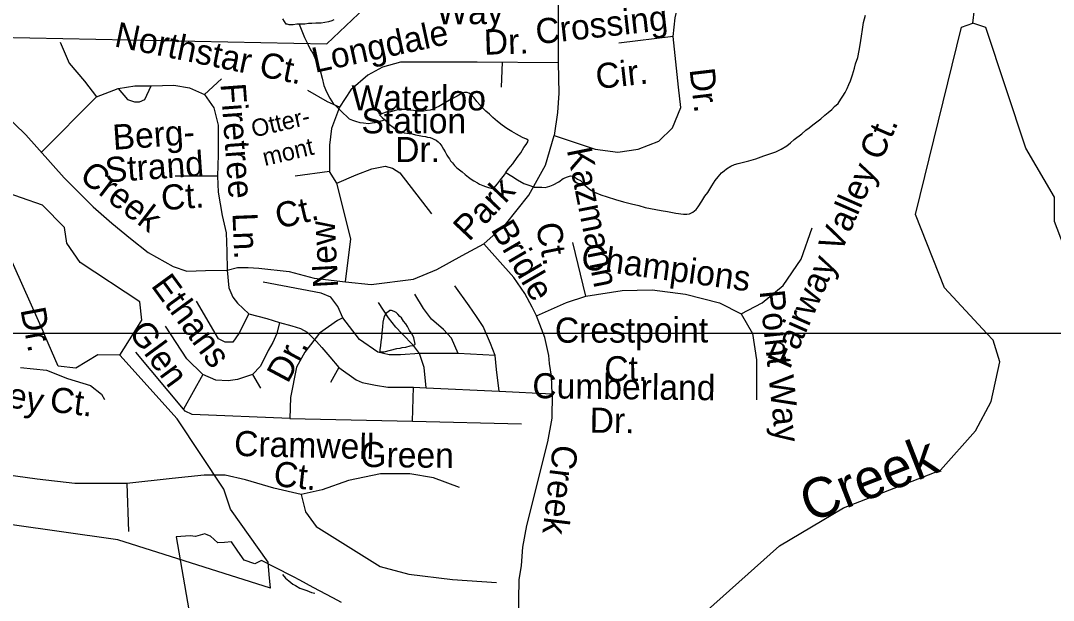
# Model space of a CAD drawing. Extents: x 2001466 to 2224147, y 644118 to 847247.
# Drawn here: x 2045649 to 2049552, y 744598 to 746791 of the extents above; entities that cross this region are included whole.
import ezdxf

# ---------------------------------------------------------------- set-up
doc = ezdxf.new("R2010")
doc.units = 0
for name, color, linetype in [('Exist Boundary Political City Limit New Hole', 7, 'Continuous'), ('Exist Hydrographic Creek Single Shore', 7, 'Continuous'), ('Exist Hydrographic Creek Single Shore Label', 7, 'Continuous'), ('Exist Hydrographic Misc Water Feature', 7, 'Continuous'), ('Exist Road Non-System Type 51', 7, 'Continuous'), ('Exist Road Non-System Type 51 Label', 7, 'Continuous'), ('Map Preparation Boundary City Limit Buffer Line', 7, 'Continuous'), ('Map Preparation Inset Cut Line', 7, 'Continuous')]:
    doc.layers.add(name, color=color, linetype=linetype)

msp = doc.modelspace()

# ---------------------------------------------------------------- linework, layer by layer
at = {"layer": 'Exist Boundary Political City Limit New Hole'}
for points in [[(2044935.1, 746740.6), (2046806.4, 746703.2), (2046997.4, 746885.4), (2047015.1, 747080.9), (2045751.6, 747096.5), (2045742.8, 747256.5), (2044929.5, 747257.2), (2044935.1, 746740.6)], [(2046608.1, 744724.3), (2046559, 744749.7), (2046534.4, 744736.4), (2046494, 744750.2), (2046469.6, 744784.7), (2046445.4, 744819.2), (2046419.6, 744817.7), (2046393.9, 744816.3), (2046367, 744841.2), (2046356, 744845.4), (2046344.9, 744849.6), (2046309.4, 744840.5), (2046290.4, 744842), (2046236.9, 744838.6), (2046418.6, 743792.3)], [(2046861.5, 744590.7), (2046829.2, 744607.8), (2046755.1, 744647.2), (2046704, 744674.4), (2046680, 744687.2), (2046608.1, 744724.3)]]:
    msp.add_lwpolyline(points, dxfattribs=at)
at = {"layer": 'Exist Hydrographic Creek Single Shore'}
for points in [[(2049247, 746782), (2049279, 747047), (2049304.1, 747066.2)], [(2049300.8, 745607.9), (2049140.2, 745780.2), (2049031.1, 746058), (2049205.2, 746766.4), (2049247, 746782)], [(2049648.9, 745607.9), (2049648.1, 745789.5), (2049556.1, 746030.8), (2049556.1, 746122.7), (2049447.2, 746308.6), (2049297.1, 746764.5), (2049247, 746782)], [(2048076.2, 744446.8), (2048209.1, 744529.4), (2048517.1, 744805.2), (2048758.2, 744948), (2049125, 745091.4), (2049258.1, 745239.7), (2049316.2, 745350), (2049349.2, 745500.3), (2049324.1, 745582.9), (2049300.8, 745607.9)]]:
    msp.add_lwpolyline(points, dxfattribs=at)
at = {"layer": 'Exist Hydrographic Misc Water Feature'}
for p, q in [((2045741.1, 745600.2), (2045737.6, 745607.9)), ((2046024.2, 745525.5), (2046075.6, 745607.9)), ((2046017, 744826.7), (2045998.4, 744829.6)), ((2046593.1, 744644.5), (2046017, 744826.7)), ((2046593.1, 744644.5), (2046588.4, 744696.8))]:
    msp.add_line(p, q, dxfattribs=at)
for points in [[(2047483, 746217), (2047505.3, 746203.1), (2047527.3, 746189.2), (2047551.3, 746175.4), (2047573.4, 746167.2), (2047589.4, 746161.5), (2047605.6, 746161.5), (2047619.1, 746161.5), (2047631.6, 746159.6), (2047649.1, 746165.5), (2047661.4, 746169.7), (2047683.3, 746181.4), (2047699.3, 746193.6), (2047715.1, 746199.7), (2047727.4, 746203.5), (2047739.3, 746201.7), (2047753.5, 746191.8), (2047765.1, 746186), (2047779.5, 746169.6), (2047799.4, 746154), (2047817.4, 746142), (2047841.6, 746131.8), (2047865.4, 746124.1), (2047897.2, 746114), (2047927.3, 746106.2), (2047957.5, 746098), (2047985.4, 746092.1), (2048009.6, 746084), (2048029.5, 746080.2), (2048069.2, 746072.5), (2048093.2, 746068.5), (2048125.4, 746062.4), (2048153.7, 746058.5), (2048167.2, 746058.5), (2048177.3, 746060.6), (2048189.4, 746066.5), (2048201.3, 746076.4), (2048209.3, 746086.6), (2048223.6, 746108.4), (2048235.1, 746126.9), (2048245.6, 746140.7), (2048261.4, 746166.7), (2048273.3, 746186.8), (2048285.4, 746200.8), (2048297.5, 746214.8), (2048307.3, 746222.6), (2048317.1, 746230.9), (2048333.1, 746240.6), (2048347.1, 746247), (2048361.2, 746250.9), (2048401.2, 746261.1), (2048427.3, 746268.9), (2048457, 746279), (2048480.8, 746287.2), (2048502.9, 746295.2), (2048522.8, 746305.1), (2048545, 746317.2), (2048558.7, 746329.3), (2048572.6, 746341.3), (2048600.9, 746363.4), (2048616.9, 746377.2), (2048628.8, 746385.2), (2048642.8, 746397.3), (2048672.9, 746419.5), (2048688.7, 746433.3), (2048700.6, 746443.7), (2048714.5, 746455.4), (2048724.8, 746465.6), (2048738.7, 746477.7), (2048748.6, 746493.6), (2048756.4, 746505.4), (2048764.8, 746519.5), (2048772.6, 746533.7), (2048778.7, 746549.5), (2048784.5, 746563.6), (2048792.2, 746585.5), (2048800.4, 746611.4), (2048804.3, 746627.5), (2048812.3, 746651.5), (2048818.3, 746677.7), (2048822, 746699.9), (2048826.1, 746731.7), (2048830.4, 746757.4), (2048834.3, 746783.6), (2048841.9, 746811.6)], [(2046702.1, 746777.6), (2046692.5, 746777.5), (2046678.6, 746775.5), (2046664.4, 746775.6), (2046656.4, 746777.7), (2046652.5, 746777.4), (2046640.4, 746797.5)], [(2046832.6, 746793.9), (2046824.6, 746789.9), (2046812.5, 746786.1), (2046798.5, 746783.7), (2046784.6, 746781.7), (2046764.5, 746781.5), (2046750.1, 746779.7), (2046736.6, 746779.7), (2046722.7, 746777.7), (2046708.1, 746777.5), (2046702.1, 746777.6)], [(2046702.1, 746777.6), (2046722.4, 746727.5), (2046734.5, 746701.7), (2046744.6, 746679.9), (2046752.8, 746667.7), (2046760.4, 746649.9), (2046768.4, 746631.7), (2046780.9, 746601.8), (2046788.5, 746573.9), (2046794.8, 746545.7), (2046804.9, 746521.9), (2046817.2, 746497.7), (2046830.7, 746477.8), (2046846.9, 746462), (2046857, 746451.9), (2046869.1, 746440), (2046881, 746430), (2046890.8, 746420), (2046903.1, 746414.1), (2046915.2, 746410.2), (2046931, 746406.2), (2046944.7, 746404.1), (2046963.2, 746402.1), (2046977.1, 746404.1), (2046988.8, 746406.3), (2047024.9, 746416.3)], [(2047483, 746217), (2047491, 746229.2), (2047509.2, 746249.1), (2047525.2, 746273.1), (2047539.2, 746291.3), (2047551.1, 746311.4), (2047559.1, 746323.1), (2047565.2, 746333.1), (2047567.3, 746339.3), (2047561.1, 746343.1), (2047545.1, 746349.2), (2047522.8, 746361.1), (2047504.9, 746371.1), (2047486.9, 746383.1), (2047469, 746395.2), (2047451, 746409.3), (2047433.2, 746425), (2047420.7, 746437), (2047406.9, 746448.8), (2047396.7, 746458.9), (2047385, 746472.8), (2047373.1, 746484.8), (2047363, 746498.9), (2047355, 746507), (2047348.7, 746512.8), (2047342.7, 746517), (2047336.6, 746518.7), (2047326.7, 746519), (2047318.7, 746517), (2047310.9, 746512.9), (2047299.1, 746505), (2047279, 746494.6), (2047255, 746480.8), (2047228.9, 746466.5), (2047220.9, 746462.8), (2047208.8, 746456.6), (2047196.7, 746452.7), (2047184.8, 746450.5), (2047171.1, 746448.5), (2047160.8, 746448.4), (2047146.7, 746448.5), (2047133.2, 746450.6), (2047120.7, 746452.5), (2047109, 746454.3), (2047101, 746454.3), (2047087, 746454.4), (2047070.8, 746452.3), (2047060.8, 746450.2), (2047047, 746446.2), (2047030.8, 746444.2), (2047017.1, 746440.2), (2047009.1, 746436.1), (2047005, 746434.3), (2047015.3, 746424.3), (2047024.9, 746416.3)], [(2047024.9, 746416.3), (2047034.7, 746406.3), (2047042.7, 746398.2), (2047057.3, 746388.3), (2047065.3, 746380.2), (2047077, 746374.4), (2047089.1, 746370.5), (2047099.1, 746366.5), (2047117, 746364.6), (2047129.1, 746362.4), (2047141.2, 746358.5), (2047155.3, 746356.4), (2047167.2, 746354.6), (2047179.3, 746352.7), (2047187.1, 746350.8), (2047197.3, 746348.8), (2047205.1, 746344.8), (2047211.1, 746342.6), (2047219.1, 746338.6), (2047226.9, 746332.5), (2047233.2, 746326.7), (2047241.2, 746316.6), (2047247.4, 746304.7), (2047253.3, 746294.8), (2047259.3, 746282.6), (2047265.2, 746274.8), (2047269.3, 746268.9), (2047273.2, 746261), (2047281.2, 746252.9), (2047289.2, 746242.8), (2047297.2, 746234.7), (2047307.5, 746227), (2047317.3, 746219), (2047329.6, 746209), (2047341.5, 746198.7), (2047351.1, 746190.8), (2047361.4, 746185.2), (2047375.1, 746177), (2047383.5, 746172.9), (2047395.2, 746167.1), (2047405.7, 746163.1), (2047417.4, 746159.3), (2047427.6, 746157.3), (2047433.6, 746157.2), (2047437.3, 746157), (2047451.6, 746173.1), (2047463.1, 746189.2), (2047477.7, 746207.3), (2047483, 746217)], [(2046075.6, 745607.9), (2046107.1, 745658.4), (2046099.1, 745727.5), (2045874.1, 745876.4), (2045824.1, 745949.6), (2045815.1, 746008.9), (2045732, 746092.6), (2045573.1, 746148.3)], [(2045737.6, 745607.9), (2045574.2, 745974.4), (2045482.1, 746074.7)], [(2047014.2, 745610.3), (2047012.6, 745592.3), (2047010.3, 745576.4), (2047008.9, 745562.4), (2047006.7, 745546.5), (2047006.9, 745542.5), (2047006.7, 745538.4), (2047022.6, 745538.4), (2047046.6, 745544.5), (2047070.6, 745550.6), (2047082.9, 745552.4), (2047090.9, 745554.5), (2047104.7, 745556.4), (2047120.7, 745560.5), (2047134.6, 745562.4), (2047140.5, 745566.8), (2047134.8, 745590.8), (2047128.5, 745604.7), (2047118.6, 745618.8), (2047110.6, 745634.6), (2047104.5, 745644.4), (2047096.5, 745654.6), (2047088.3, 745666.8), (2047082.5, 745672.5), (2047074.5, 745680.7), (2047068.2, 745686.5), (2047060.4, 745690.5), (2047050.3, 745694.5), (2047044.6, 745694.5), (2047036.2, 745688.5), (2047030.4, 745684.5), (2047024.1, 745674.5), (2047020.4, 745662.5), (2047018.3, 745650.2), (2047016.3, 745632.3), (2047014.2, 745610.3)], [(2046024.2, 745525.5), (2045941.2, 745527.2), (2045858.2, 745476.5), (2045791.1, 745484.4), (2045741.1, 745600.2)], [(2046588.4, 744696.8), (2046584.2, 744743.1), (2046442.1, 744942.9), (2046417.1, 745018.8), (2046241.2, 745284.9), (2046024.2, 745525.5)], [(2045998.4, 744829.6), (2045617.2, 744884.2), (2045467.1, 744857.8), (2045334.2, 744781.7), (2045171.6, 744761.8)], [(2046638.4, 744695.8), (2046650.5, 744681.8), (2046662.4, 744671.8), (2046678.2, 744660.1), (2046688.4, 744654.1), (2046704.4, 744643.9), (2046730.2, 744636), (2046748.5, 744627.9), (2046760.6, 744626.1)]]:
    msp.add_lwpolyline(points, dxfattribs=at)
at = {"layer": 'Exist Road Non-System Type 51'}
for p, q in [((2048115.5, 746731.2), (2047910.3, 746706.1)), ((2046816.5, 746220.3), (2046686.4, 746202.7)), ((2046844, 746175.7), (2046816.5, 746220.3)), ((2047039.3, 745667.2), (2047001.7, 745724.9)), ((2046626.8, 745649.7), (2046617.7, 745607.9)), ((2046626.8, 745649.7), (2046674.4, 745637.2)), ((2047066.8, 745632.2), (2047039.3, 745667.2)), ((2046852.1, 745479.4), (2046819.5, 745421.8)), ((2046852.1, 745479.4), (2046917.1, 745431.8)), ((2046525.2, 745453), (2046556, 745400.3)), ((2047181.9, 745401.8), (2047457.3, 745389.2)), ((2047457.3, 745389.2), (2047657.5, 745379.2))]:
    msp.add_line(p, q, dxfattribs=at)
for points in [[(2047665, 747297.2), (2047680, 746854.9), (2047680, 746631.5)], [(2048115.5, 746731.2), (2048123, 746801.8), (2048143, 746889.5), (2048203.1, 747044.3)], [(2047665, 746356), (2047820, 746304.4), (2047905.3, 746293.9), (2047982.3, 746304.4), (2048061.4, 746335.6), (2048112.3, 746385.4), (2048144.1, 746462.4), (2048135, 746539.5), (2048115.5, 746731.2)], [(2045798.1, 746709.8), (2045833.2, 746630.7), (2045890.3, 746562.6), (2045936.4, 746503.3)], [(2047680, 746631.5), (2047374.7, 746634.5), (2047194.5, 746634.5), (2047084.3, 746634.5), (2047016.7, 746614.5), (2046961.7, 746584.4), (2046896.6, 746529.3), (2046854.1, 746464.2)], [(2047465.9, 746539.6), (2047469.8, 746633.6)], [(2047680, 746631.5), (2047682.5, 746516.3), (2047677.5, 746443.7), (2047665, 746356)], [(2045418.4, 746572.3), (2045473.2, 746543.7), (2045525.9, 746506.4), (2045585, 746440.9), (2045668.6, 746359.2), (2045813.4, 746196.7), (2045923.2, 746086.9), (2045993.4, 746025.4), (2046064.8, 745967), (2046130.6, 745914.2), (2046225, 745861.5), (2046277.7, 745844), (2046347.9, 745846.2), (2046429.1, 745847.6)], [(2046344.6, 746512.1), (2046408.2, 746571.4)], [(2045936.4, 746503.3), (2046017.6, 746534.1)], [(2046017.6, 746534.1), (2046052.7, 746492.3), (2046079, 746483.5), (2046098.8, 746483.5), (2046118.5, 746492.3), (2046142.7, 746545)], [(2046017.6, 746534.1), (2046081.2, 746545), (2046142.7, 746545)], [(2046142.7, 746545), (2046228.3, 746547.2), (2046287.5, 746536.2), (2046344.6, 746512.1)], [(2045936.4, 746503.3), (2045727.5, 746293.1)], [(2046344.6, 746512.1), (2046379.7, 746461.6), (2046395.1, 746395.7), (2046395.1, 746283.7), (2046392.9, 746202.4)], [(2046854.1, 746464.2), (2046809, 746484.2), (2046733.9, 746526.8)], [(2046854.1, 746464.2), (2046824, 746383.1), (2046816.5, 746320.4), (2046816.5, 746220.3)], [(2047399.7, 745947.3), (2047482, 746020.3), (2047569.4, 746130.7), (2047632.7, 746244), (2047665, 746356)], [(2046844, 746175.7), (2046916.6, 746207.7), (2046976.7, 746230.3), (2047026.8, 746240.3), (2047054.3, 746232.8), (2047081.8, 746215.3), (2047202, 746060)], [(2046392.9, 746202.4), (2046232.7, 746202.4)], [(2046392.9, 746202.4), (2046395.1, 746142.2), (2046410.4, 746054.4), (2046425.8, 745988.5), (2046428, 745918.2), (2046429.1, 745847.6)], [(2046876.6, 745802.5), (2046896.6, 745965.3), (2046844, 746175.7)], [(2048372.3, 745681.5), (2048451.3, 745723.6), (2048530.3, 745789.5), (2048598.8, 745889.1), (2048640.9, 746007.7)], [(2046876.6, 745802.5), (2046973.4, 745793.4), (2047133.7, 745813.2), (2047222, 745850.1), (2047317.1, 745902.7), (2047399.7, 745947.3)], [(2047630, 745592.1), (2047598.6, 745675.1), (2047582.8, 745706.8), (2047554.9, 745759.4), (2047512.3, 745819.5), (2047399.7, 745947.3)], [(2047785.6, 745748.9), (2047735.5, 745951.8)], [(2046429.1, 745847.6), (2046469.1, 745857.6), (2046509.2, 745857.6), (2046548.7, 745855.1)], [(2046429.1, 745847.6), (2046435.7, 745780.3), (2046451.1, 745745.1), (2046469.1, 745722.4), (2046511.7, 745682.3), (2046579.2, 745664.7), (2046626.8, 745649.7)], [(2046548.7, 745855.1), (2046663.8, 745842.6), (2046758.9, 745817.5), (2046876.6, 745802.5)], [(2046866.6, 745667.2), (2046848.3, 745710), (2046822, 745745.1), (2046784.7, 745760.5), (2046565.2, 745802.2)], [(2047397.2, 745634.7), (2047372.2, 745672.3), (2047344.6, 745712.3), (2047289.6, 745787.5)], [(2047302.1, 745532), (2047277, 745589.6), (2047247, 745622.2), (2047202, 745662.2), (2047171.9, 745702.3), (2047139, 745755.8)], [(2047598.6, 745675.1), (2047711.8, 745725.2), (2047785.6, 745748.9)], [(2047785.6, 745748.9), (2047922.5, 745770), (2048035.7, 745772.6), (2048162.1, 745756.8), (2048290.6, 745723.6), (2048372.3, 745681.5)], [(2046511.7, 745682.3), (2046474.1, 745607.1), (2046451.6, 745574.6), (2046421.6, 745574.6), (2046396.5, 745587.1), (2046313.9, 745729.9)], [(2048372.3, 745681.5), (2048414.4, 745607.7), (2048430.2, 745507.5), (2048430.2, 745357.3)], [(2046525.2, 745453), (2046468.2, 745433.2), (2046433.1, 745428.8), (2046387, 745431), (2046337.1, 745452.5), (2046277.2, 745512.3), (2046196, 745635.3)], [(2046674.4, 745637.2), (2046706.9, 745627.2), (2046731.9, 745612.1), (2046767, 745577.1), (2046787, 745554.5)], [(2046866.6, 745667.2), (2046846.1, 745657.3), (2046778.1, 745608.9)], [(2046999.2, 745537), (2046929.1, 745584.6), (2046866.6, 745667.2)], [(2047156.9, 745532), (2047134.4, 745562.1), (2047089.3, 745607.1), (2047066.8, 745632.2)], [(2047442.2, 745524.5), (2047424.7, 745569.6), (2047397.2, 745634.7)], [(2046617.7, 745607.9), (2046602.1, 745573.8), (2046584.5, 745543.1), (2046556, 745483.8), (2046525.2, 745453)], [(2046778.1, 745608.9), (2046722.9, 745536.8), (2046691.3, 745480.1), (2046668.4, 745365.7), (2046666.4, 745286.5)], [(2047647.5, 745494.4), (2047645, 745524.5), (2047630, 745592.1)], [(2046787, 745554.5), (2046817, 745519.5), (2046852.1, 745479.4)], [(2046264.7, 745322), (2046084.4, 745536.8)], [(2047156.9, 745532), (2047084.3, 745527), (2047041.8, 745527), (2046999.2, 745537)], [(2047442.2, 745524.5), (2047302.1, 745532), (2047156.9, 745532)], [(2047181.9, 745401.8), (2047174.4, 745479.4), (2047156.9, 745532)], [(2047457.3, 745389.2), (2047447.2, 745471.9), (2047442.2, 745524.5)], [(2045648.6, 745478.5), (2045746.9, 745468.4), (2045826, 745437.6), (2045913.7, 745411.3), (2045955.4, 745378.3), (2045966.4, 745358.6)], [(2047657.5, 745379.2), (2047655, 745446.8), (2047647.5, 745494.4)], [(2046337.1, 745452.5), (2046264.7, 745322)], [(2046917.1, 745431.8), (2046939.7, 745421.8), (2046989.7, 745411.8), (2047036.8, 745404.3), (2047133.5, 745405), (2047181.9, 745401.8)], [(2047129.6, 745275.9), (2047133.5, 745405)], [(2047657.5, 745379.2), (2047656.5, 745287.8), (2047640.7, 745198.2), (2047561, 744882.1), (2047545.1, 744800), (2047540.3, 744729.6), (2047531.3, 744676.6), (2047528, 744452.9)], [(2046666.4, 745286.5), (2046297.7, 745300.9), (2046271.4, 745314.1), (2046264.7, 745322)], [(2046666.4, 745286.5), (2047129.6, 745275.9)], [(2047129.6, 745275.9), (2047541.7, 745265.4)], [(2046051, 745040.6), (2045854, 745040.6), (2045711.8, 745056.4), (2045519.5, 745082.8), (2045443.2, 745095.9), (2045314.1, 745106.5), (2045224.6, 745101.2)], [(2046709.3, 744998.4), (2046606.6, 745022.1), (2046498.6, 745053.8), (2046422.3, 745072.2), (2046343.3, 745072.2), (2046222.1, 745059), (2046051, 745040.6)], [(2047307.1, 745024.8), (2047209.6, 745061.7), (2047120.1, 745077.5), (2047009.5, 745077.5), (2046888.4, 745051.1), (2046788.3, 745016.9), (2046709.3, 744998.4)], [(2046051, 745040.6), (2046056.2, 744858.8)], [(2046709.3, 744998.4), (2046725.9, 744932.6), (2046765.4, 744877.2), (2047007.7, 744727), (2047115.6, 744698), (2047281.5, 744676.9), (2047447.4, 744666.4)]]:
    msp.add_lwpolyline(points, dxfattribs=at)
at = {"layer": 'Map Preparation Boundary City Limit Buffer Line'}
for points in [[(2044935.1, 746740.6), (2046806.4, 746703.2), (2046997.4, 746885.4), (2047015.1, 747080.9), (2045751.6, 747096.5), (2045742.8, 747256.5), (2044929.5, 747257.2), (2044935.1, 746740.6)], [(2046608.1, 744724.3), (2046559, 744749.7), (2046534.4, 744736.4), (2046494, 744750.2), (2046469.6, 744784.7), (2046445.4, 744819.2), (2046419.6, 744817.7), (2046393.9, 744816.3), (2046367, 744841.2), (2046356, 744845.4), (2046344.9, 744849.6), (2046309.4, 744840.5), (2046290.4, 744842), (2046236.9, 744838.6), (2046418.6, 743792.3)], [(2046861.5, 744590.7), (2046829.2, 744607.8), (2046755.1, 744647.2), (2046704, 744674.4), (2046680, 744687.2), (2046608.1, 744724.3)]]:
    msp.add_lwpolyline(points, dxfattribs=at)
at = {"layer": 'Map Preparation Inset Cut Line'}
for p, q in [((2045737.6, 745607.9), (2044861.5, 745607.9)), ((2045781.5, 745607.9), (2045737.6, 745607.9)), ((2046028.4, 745607.9), (2045781.5, 745607.9)), ((2046075.6, 745607.9), (2046028.4, 745607.9)), ((2046617.7, 745607.9), (2046075.6, 745607.9)), ((2046640.8, 745607.9), (2046617.7, 745607.9)), ((2046813.4, 745607.9), (2046640.8, 745607.9)), ((2046860.4, 745607.9), (2046813.4, 745607.9)), ((2047047.1, 745607.9), (2046860.4, 745607.9)), ((2047374.8, 745607.9), (2047047.1, 745607.9)), ((2047589.2, 745607.9), (2047374.8, 745607.9)), ((2049300.8, 745607.9), (2047589.2, 745607.9)), ((2049648.9, 745607.9), (2049300.8, 745607.9))]:
    msp.add_line(p, q, dxfattribs=at)

# ---------------------------------------------------------------- texts
at = {"layer": 'Exist Hydrographic Creek Single Shore Label'}
msp.add_text('Creek', height=150, rotation=21.3556, dxfattribs=at).set_placement((2048631.4, 744891.6))
at = {"layer": 'Exist Road Non-System Type 51 Label'}
for s, height, rotation, p in [('Way', 95, 0.3202, (2047220.4, 746776.8)), ('Crossing', 95, 6.343, (2047600.3, 746701.3)), ('Northstar Ct.', 95, 348.3931, (2045999.6, 746694.1)), ('Longdale', 95, 12.1877, (2046761.5, 746593.2)), ('Dr.', 95, 1.8787, (2047400.9, 746661.7)), ('Cir.', 95, 6.343, (2047827.4, 746531.9)), ('Dr.', 95, 276.7068, (2048176.6, 746606.7)), ('Firetree', 95, 274.1726, (2046404.4, 746551.4)), ('Otter-', 65.62, 13.2461, (2046529.2, 746348.6)), ('Berg-', 95, 3.9934, (2045999.8, 746302.2)), ('Fairway Valley Ct.', 95, 66.2841, (2048555.4, 745468.9)), ('mont', 65.62, 13.2461, (2046571.9, 746240.7)), ('Strand', 95, 3.9934, (2045970.8, 746178.6)), ('Kazmann', 95, 281.298, (2047712.9, 746302.5)), ('Creek', 95, 322.5259, (2045866.2, 746192.8)), ('Park', 95, 46.5607, (2047343.8, 745952.7)), ('Ct.', 95, 3.9934, (2046183.1, 746073.6)), ('Ct.', 95, 13.2461, (2046623.7, 746003.2)), ('Ln.', 95, 272.385, (2046449.6, 746062.6)), ('New', 95, 93.1099, (2046849.5, 745782.3)), ('Bridle', 95, 300.2454, (2047424, 746001.6)), ('Ct.', 95, 281.298, (2047595, 746018.4)), ('Champions', 95, 352.2721, (2047763.5, 745853.2)), ('Ethans', 95, 306.2066, (2046139.3, 745788.4)), ('Point Way', 95, 276.0026, (2048441.4, 745768)), ('Dr.', 95, 280.7867, (2045648, 745698.1)), ('Crestpoint', 95, 0.0986, (2047668.1, 745572.7)), ('Glen', 95, 306.2066, (2046053.9, 745612.9)), ('Dr.', 95, 61.9371, (2046658.4, 745415.4)), ('Lippershey', 95, 347.6047, (2045117.7, 745436.9)), ('Ct.', 95, 0.8604, (2047855.8, 745426.1)), ('Cumberland', 95, 359.3301, (2047582.4, 745363.1)), ('Ct.', 95, 352.7853, (2045755.8, 745313.2)), ('Dr.', 95, 359.3301, (2047799, 745232.5)), ('Cramwell', 95, 358.6247, (2046455.2, 745144.8)), ('Green', 95, 359.3301, (2046932.6, 745103.1)), ('Creek', 95, 263.0638, (2047661.6, 745190.4)), ('Ct.', 95, 353.756, (2046601.7, 745031.8))]:
    msp.add_text(s, height=height, rotation=rotation, dxfattribs=at).set_placement(p)
for s, p in [('Waterloo', (2046899.3, 746451.5)), ('Station', (2046937.2, 746364.7)), ('Dr.', (2047064.6, 746256))]:
    msp.add_text(s, height=95, dxfattribs=at).set_placement(p)

doc.saveas('drawing.dxf')
